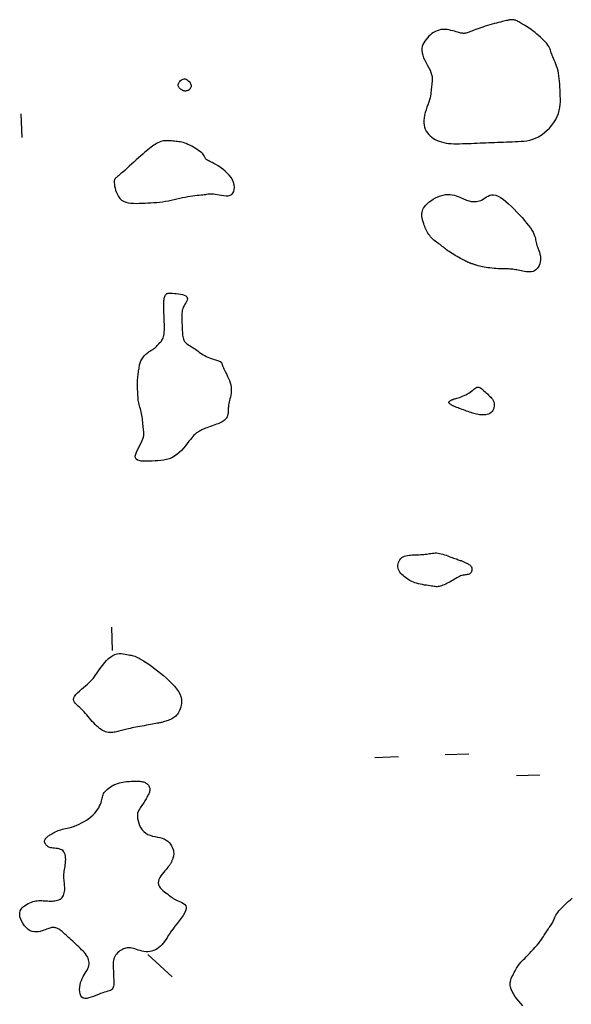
# Model space of a CAD drawing. Header units: millimetres. Extents: x 32690613 to 32693367, y 5343692 to 5344708.
# Tile 718 of 1009: x 32693263 to 32693287, y 5343791 to 5343833. Entities that reach past the tile are written whole.
import ezdxf

# ---------------------------------------------------------------- set-up
doc = ezdxf.new("R2010")
doc.units = ezdxf.units.MM
doc.header["$LTSCALE"] = 20
doc.layers.add('02-DGM_HL_493.50', color=112, linetype='Continuous')

msp = doc.modelspace()

# ---------------------------------------------------------------- linework, layer by layer
at = {"layer": '02-DGM_HL_493.50', "elevation": 493.5, "flags": 128}
for points in [[(32693280.572, 5343828.269), (32693280.572, 5343828.167), (32693280.584, 5343828.071), (32693280.606, 5343827.981), (32693280.639, 5343827.896), (32693280.68, 5343827.817), (32693280.729, 5343827.743), (32693280.786, 5343827.675), (32693280.848, 5343827.612), (32693280.915, 5343827.555), (32693280.988, 5343827.503), (32693281.065, 5343827.457), (32693281.147, 5343827.415), (32693281.235, 5343827.38), (32693281.327, 5343827.35), (32693281.425, 5343827.325), (32693281.527, 5343827.305), (32693281.634, 5343827.291), (32693281.746, 5343827.282), (32693281.861, 5343827.276), (32693281.98, 5343827.274), (32693282.101, 5343827.275), (32693282.224, 5343827.278), (32693282.348, 5343827.282), (32693282.473, 5343827.287), (32693282.598, 5343827.291), (32693282.723, 5343827.296), (32693282.848, 5343827.301), (32693282.973, 5343827.306), (32693283.097, 5343827.311), (32693283.222, 5343827.316), (32693283.347, 5343827.321), (32693283.472, 5343827.326), (32693283.597, 5343827.33), (32693283.722, 5343827.335), (32693283.847, 5343827.34), (32693283.972, 5343827.345), (32693284.097, 5343827.35), (32693284.222, 5343827.355), (32693284.346, 5343827.36), (32693284.471, 5343827.365), (32693284.596, 5343827.37), (32693284.721, 5343827.377), (32693284.846, 5343827.388), (32693284.97, 5343827.405), (32693285.094, 5343827.43), (32693285.218, 5343827.464), (32693285.341, 5343827.51), (32693285.464, 5343827.57), (32693285.586, 5343827.645), (32693285.705, 5343827.733), (32693285.82, 5343827.833), (32693285.929, 5343827.943), (32693286.03, 5343828.06), (32693286.12, 5343828.182), (32693286.199, 5343828.308), (32693286.264, 5343828.435), (32693286.314, 5343828.563), (32693286.351, 5343828.689), (32693286.376, 5343828.815), (32693286.39, 5343828.941), (32693286.398, 5343829.066), (32693286.399, 5343829.191), (32693286.396, 5343829.316), (32693286.392, 5343829.441), (32693286.387, 5343829.566), (32693286.381, 5343829.69), (32693286.374, 5343829.813), (32693286.366, 5343829.934), (32693286.354, 5343830.052), (32693286.34, 5343830.166), (32693286.322, 5343830.277), (32693286.299, 5343830.383), (32693286.272, 5343830.483), (32693286.241, 5343830.579), (32693286.208, 5343830.668), (32693286.174, 5343830.753), (32693286.14, 5343830.833), (32693286.107, 5343830.907), (32693286.077, 5343830.976), (32693286.051, 5343831.04), (32693286.03, 5343831.1), (32693286.013, 5343831.155), (32693285.997, 5343831.208), (32693285.98, 5343831.26), (32693285.961, 5343831.311), (32693285.937, 5343831.364), (32693285.907, 5343831.419), (32693285.867, 5343831.478), (32693285.818, 5343831.541), (32693285.76, 5343831.607), (32693285.695, 5343831.676), (32693285.624, 5343831.746), (32693285.549, 5343831.816), (32693285.472, 5343831.885), (32693285.395, 5343831.95), (32693285.318, 5343832.012), (32693285.244, 5343832.069), (32693285.173, 5343832.122), (32693285.105, 5343832.17), (32693285.04, 5343832.214), (32693284.978, 5343832.255), (32693284.919, 5343832.292), (32693284.863, 5343832.327), (32693284.81, 5343832.359), (32693284.76, 5343832.39), (32693284.714, 5343832.418), (32693284.67, 5343832.444), (32693284.629, 5343832.468), (32693284.59, 5343832.489), (32693284.553, 5343832.507), (32693284.519, 5343832.523), (32693284.486, 5343832.536), (32693284.455, 5343832.546), (32693284.426, 5343832.553), (32693284.398, 5343832.557), (32693284.371, 5343832.56), (32693284.346, 5343832.561), (32693284.321, 5343832.56), (32693284.297, 5343832.558), (32693284.274, 5343832.555), (32693284.251, 5343832.552), (32693284.228, 5343832.548), (32693284.202, 5343832.543), (32693284.173, 5343832.537), (32693284.138, 5343832.529), (32693284.098, 5343832.52), (32693284.05, 5343832.508), (32693283.993, 5343832.494), (32693283.926, 5343832.478), (32693283.85, 5343832.46), (32693283.767, 5343832.439), (32693283.678, 5343832.416), (32693283.584, 5343832.392), (32693283.488, 5343832.366), (32693283.39, 5343832.338), (32693283.291, 5343832.308), (32693283.194, 5343832.278), (32693283.099, 5343832.247), (32693283.007, 5343832.216), (32693282.919, 5343832.184), (32693282.835, 5343832.154), (32693282.757, 5343832.125), (32693282.685, 5343832.098), (32693282.619, 5343832.074), (32693282.561, 5343832.052), (32693282.51, 5343832.033), (32693282.465, 5343832.017), (32693282.424, 5343832.004), (32693282.387, 5343831.993), (32693282.353, 5343831.985), (32693282.321, 5343831.98), (32693282.29, 5343831.977), (32693282.258, 5343831.977), (32693282.226, 5343831.98), (32693282.191, 5343831.985), (32693282.153, 5343831.993), (32693282.112, 5343832.003), (32693282.065, 5343832.016), (32693282.013, 5343832.03), (32693281.953, 5343832.048), (32693281.886, 5343832.067), (32693281.813, 5343832.087), (32693281.734, 5343832.106), (32693281.651, 5343832.123), (32693281.566, 5343832.136), (32693281.479, 5343832.144), (32693281.393, 5343832.144), (32693281.308, 5343832.136), (32693281.225, 5343832.119), (32693281.145, 5343832.092), (32693281.068, 5343832.057), (32693280.994, 5343832.015), (32693280.923, 5343831.966), (32693280.856, 5343831.911), (32693280.791, 5343831.852), (32693280.729, 5343831.789), (32693280.671, 5343831.722), (32693280.618, 5343831.652), (32693280.571, 5343831.579), (32693280.533, 5343831.502), (32693280.505, 5343831.42), (32693280.489, 5343831.334), (32693280.486, 5343831.242), (32693280.499, 5343831.146), (32693280.527, 5343831.044), (32693280.568, 5343830.938), (32693280.619, 5343830.83), (32693280.676, 5343830.721), (32693280.734, 5343830.613), (32693280.79, 5343830.507), (32693280.841, 5343830.406), (32693280.881, 5343830.31), (32693280.91, 5343830.221), (32693280.927, 5343830.139), (32693280.935, 5343830.061), (32693280.936, 5343829.989), (32693280.931, 5343829.92), (32693280.923, 5343829.854), (32693280.913, 5343829.79), (32693280.904, 5343829.727), (32693280.897, 5343829.664), (32693280.892, 5343829.6), (32693280.886, 5343829.534), (32693280.88, 5343829.466), (32693280.871, 5343829.393), (32693280.858, 5343829.315), (32693280.84, 5343829.231), (32693280.816, 5343829.14), (32693280.785, 5343829.041), (32693280.749, 5343828.936), (32693280.711, 5343828.827), (32693280.673, 5343828.714), (32693280.637, 5343828.6), (32693280.607, 5343828.487), (32693280.584, 5343828.376)], [(32693270.628, 5343829.84), (32693270.642, 5343829.805), (32693270.65, 5343829.771), (32693270.652, 5343829.738), (32693270.649, 5343829.707), (32693270.641, 5343829.678), (32693270.63, 5343829.65), (32693270.614, 5343829.625), (32693270.596, 5343829.602), (32693270.574, 5343829.582), (32693270.551, 5343829.564), (32693270.525, 5343829.549), (32693270.498, 5343829.537), (32693270.471, 5343829.528), (32693270.442, 5343829.522), (32693270.413, 5343829.519), (32693270.385, 5343829.519), (32693270.357, 5343829.523), (32693270.33, 5343829.53), (32693270.303, 5343829.539), (32693270.278, 5343829.551), (32693270.253, 5343829.566), (32693270.229, 5343829.582), (32693270.206, 5343829.6), (32693270.184, 5343829.62), (32693270.163, 5343829.64), (32693270.143, 5343829.662), (32693270.127, 5343829.685), (32693270.113, 5343829.71), (32693270.104, 5343829.737), (32693270.1, 5343829.765), (32693270.101, 5343829.795), (32693270.109, 5343829.828), (32693270.123, 5343829.863), (32693270.144, 5343829.898), (32693270.171, 5343829.933), (32693270.202, 5343829.965), (32693270.237, 5343829.993), (32693270.275, 5343830.016), (32693270.315, 5343830.031), (32693270.356, 5343830.038), (32693270.398, 5343830.034), (32693270.439, 5343830.022), (32693270.479, 5343830.002), (32693270.517, 5343829.976), (32693270.551, 5343829.946), (32693270.582, 5343829.912), (32693270.608, 5343829.876)], [(32693271.105, 5343826.884), (32693271.051, 5343826.931), (32693270.987, 5343826.979), (32693270.915, 5343827.029), (32693270.838, 5343827.078), (32693270.758, 5343827.126), (32693270.677, 5343827.171), (32693270.596, 5343827.213), (32693270.519, 5343827.248), (32693270.446, 5343827.278), (32693270.378, 5343827.302), (32693270.313, 5343827.321), (32693270.251, 5343827.337), (32693270.19, 5343827.349), (32693270.13, 5343827.359), (32693270.069, 5343827.367), (32693270.008, 5343827.375), (32693269.944, 5343827.383), (32693269.878, 5343827.391), (32693269.811, 5343827.398), (32693269.744, 5343827.403), (32693269.677, 5343827.405), (32693269.61, 5343827.405), (32693269.544, 5343827.401), (32693269.48, 5343827.393), (32693269.418, 5343827.38), (32693269.357, 5343827.363), (32693269.298, 5343827.341), (32693269.24, 5343827.314), (32693269.182, 5343827.284), (32693269.123, 5343827.249), (32693269.064, 5343827.21), (32693269.004, 5343827.168), (32693268.943, 5343827.122), (32693268.879, 5343827.072), (32693268.812, 5343827.018), (32693268.741, 5343826.96), (32693268.667, 5343826.896), (32693268.588, 5343826.827), (32693268.503, 5343826.753), (32693268.412, 5343826.672), (32693268.315, 5343826.586), (32693268.214, 5343826.496), (32693268.111, 5343826.404), (32693268.009, 5343826.312), (32693267.911, 5343826.224), (32693267.819, 5343826.141), (32693267.735, 5343826.067), (32693267.662, 5343826.002), (32693267.602, 5343825.949), (32693267.554, 5343825.907), (32693267.516, 5343825.874), (32693267.486, 5343825.849), (32693267.464, 5343825.83), (32693267.446, 5343825.815), (32693267.432, 5343825.803), (32693267.42, 5343825.792), (32693267.408, 5343825.781), (32693267.397, 5343825.767), (32693267.387, 5343825.75), (32693267.379, 5343825.727), (32693267.373, 5343825.696), (32693267.371, 5343825.657), (32693267.373, 5343825.608), (32693267.379, 5343825.546), (32693267.391, 5343825.471), (32693267.409, 5343825.386), (32693267.433, 5343825.295), (32693267.466, 5343825.201), (32693267.507, 5343825.108), (32693267.557, 5343825.02), (32693267.618, 5343824.941), (32693267.689, 5343824.874), (32693267.772, 5343824.822), (32693267.866, 5343824.785), (32693267.968, 5343824.759), (32693268.078, 5343824.743), (32693268.194, 5343824.736), (32693268.314, 5343824.734), (32693268.437, 5343824.737), (32693268.562, 5343824.742), (32693268.687, 5343824.746), (32693268.811, 5343824.752), (32693268.936, 5343824.758), (32693269.061, 5343824.766), (32693269.186, 5343824.776), (32693269.31, 5343824.788), (32693269.435, 5343824.804), (32693269.559, 5343824.822), (32693269.683, 5343824.844), (32693269.807, 5343824.87), (32693269.929, 5343824.897), (32693270.05, 5343824.925), (32693270.169, 5343824.953), (32693270.286, 5343824.98), (32693270.4, 5343825.004), (32693270.51, 5343825.026), (32693270.617, 5343825.044), (32693270.72, 5343825.059), (32693270.817, 5343825.07), (32693270.91, 5343825.08), (32693270.996, 5343825.088), (32693271.076, 5343825.095), (32693271.15, 5343825.102), (32693271.216, 5343825.109), (32693271.275, 5343825.117), (32693271.328, 5343825.125), (32693271.379, 5343825.133), (32693271.429, 5343825.138), (32693271.481, 5343825.142), (32693271.537, 5343825.141), (32693271.601, 5343825.137), (32693271.674, 5343825.127), (32693271.758, 5343825.112), (32693271.851, 5343825.094), (32693271.948, 5343825.077), (32693272.047, 5343825.064), (32693272.143, 5343825.057), (32693272.234, 5343825.061), (32693272.315, 5343825.079), (32693272.383, 5343825.113), (32693272.436, 5343825.167), (32693272.472, 5343825.237), (32693272.493, 5343825.322), (32693272.497, 5343825.416), (32693272.485, 5343825.518), (32693272.457, 5343825.624), (32693272.414, 5343825.731), (32693272.355, 5343825.835), (32693272.282, 5343825.934), (32693272.196, 5343826.026), (32693272.102, 5343826.112), (32693272.002, 5343826.191), (32693271.902, 5343826.263), (32693271.802, 5343826.327), (32693271.708, 5343826.384), (32693271.623, 5343826.432), (32693271.549, 5343826.471), (32693271.486, 5343826.504), (32693271.433, 5343826.531), (32693271.389, 5343826.553), (32693271.353, 5343826.572), (32693271.324, 5343826.59), (32693271.3, 5343826.608), (32693271.282, 5343826.627), (32693271.267, 5343826.649), (32693271.254, 5343826.673), (32693271.241, 5343826.7), (32693271.226, 5343826.731), (32693271.206, 5343826.764), (32693271.181, 5343826.801), (32693271.148, 5343826.841)], [(32693284.25, 5343821.935), (32693284.186, 5343821.938), (32693284.118, 5343821.94), (32693284.048, 5343821.941), (32693283.975, 5343821.942), (32693283.9, 5343821.943), (32693283.821, 5343821.945), (32693283.74, 5343821.949), (32693283.657, 5343821.954), (32693283.571, 5343821.961), (32693283.484, 5343821.97), (32693283.398, 5343821.981), (32693283.313, 5343821.993), (32693283.23, 5343822.005), (32693283.151, 5343822.019), (32693283.078, 5343822.033), (32693283.011, 5343822.046), (32693282.952, 5343822.06), (32693282.9, 5343822.073), (32693282.854, 5343822.085), (32693282.814, 5343822.097), (32693282.779, 5343822.108), (32693282.748, 5343822.118), (32693282.721, 5343822.128), (32693282.697, 5343822.136), (32693282.675, 5343822.143), (32693282.655, 5343822.15), (32693282.636, 5343822.156), (32693282.618, 5343822.161), (32693282.6, 5343822.167), (32693282.582, 5343822.173), (32693282.563, 5343822.18), (32693282.542, 5343822.187), (32693282.52, 5343822.196), (32693282.496, 5343822.207), (32693282.468, 5343822.219), (32693282.436, 5343822.233), (32693282.4, 5343822.251), (32693282.359, 5343822.271), (32693282.312, 5343822.295), (32693282.259, 5343822.323), (32693282.199, 5343822.354), (32693282.134, 5343822.39), (32693282.064, 5343822.428), (32693281.992, 5343822.468), (32693281.92, 5343822.51), (32693281.849, 5343822.552), (32693281.78, 5343822.595), (32693281.715, 5343822.637), (32693281.656, 5343822.677), (32693281.601, 5343822.717), (32693281.55, 5343822.756), (32693281.502, 5343822.793), (32693281.456, 5343822.83), (32693281.41, 5343822.866), (32693281.364, 5343822.902), (32693281.317, 5343822.938), (32693281.267, 5343822.974), (32693281.216, 5343823.01), (32693281.164, 5343823.046), (32693281.112, 5343823.084), (32693281.06, 5343823.124), (32693281.009, 5343823.165), (32693280.959, 5343823.209), (32693280.912, 5343823.256), (32693280.868, 5343823.306), (32693280.827, 5343823.358), (32693280.789, 5343823.413), (32693280.753, 5343823.469), (32693280.72, 5343823.526), (32693280.69, 5343823.583), (32693280.663, 5343823.641), (32693280.638, 5343823.697), (32693280.616, 5343823.752), (32693280.596, 5343823.806), (32693280.578, 5343823.857), (32693280.562, 5343823.905), (32693280.549, 5343823.951), (32693280.536, 5343823.993), (32693280.525, 5343824.03), (32693280.516, 5343824.064), (32693280.507, 5343824.092), (32693280.5, 5343824.118), (32693280.494, 5343824.141), (32693280.49, 5343824.163), (32693280.487, 5343824.186), (32693280.486, 5343824.212), (32693280.487, 5343824.241), (32693280.49, 5343824.275), (32693280.496, 5343824.315), (32693280.505, 5343824.361), (32693280.52, 5343824.412), (32693280.541, 5343824.467), (32693280.569, 5343824.526), (32693280.608, 5343824.588), (32693280.657, 5343824.651), (32693280.718, 5343824.716), (32693280.792, 5343824.781), (32693280.878, 5343824.845), (32693280.972, 5343824.906), (32693281.074, 5343824.963), (32693281.18, 5343825.013), (32693281.288, 5343825.055), (32693281.396, 5343825.087), (32693281.502, 5343825.108), (32693281.603, 5343825.116), (32693281.7, 5343825.113), (32693281.791, 5343825.101), (32693281.878, 5343825.081), (32693281.96, 5343825.056), (32693282.036, 5343825.027), (32693282.108, 5343824.997), (32693282.174, 5343824.968), (32693282.236, 5343824.94), (32693282.292, 5343824.915), (32693282.346, 5343824.892), (32693282.397, 5343824.872), (32693282.447, 5343824.854), (32693282.496, 5343824.839), (32693282.546, 5343824.827), (32693282.597, 5343824.817), (32693282.651, 5343824.81), (32693282.707, 5343824.807), (32693282.764, 5343824.807), (32693282.823, 5343824.812), (32693282.883, 5343824.823), (32693282.944, 5343824.839), (32693283.006, 5343824.861), (32693283.067, 5343824.891), (32693283.128, 5343824.928), (32693283.19, 5343824.969), (32693283.254, 5343825.01), (32693283.321, 5343825.047), (32693283.393, 5343825.077), (32693283.469, 5343825.095), (32693283.553, 5343825.097), (32693283.643, 5343825.081), (32693283.742, 5343825.042), (32693283.848, 5343824.983), (32693283.96, 5343824.907), (32693284.076, 5343824.816), (32693284.194, 5343824.714), (32693284.313, 5343824.602), (32693284.431, 5343824.485), (32693284.547, 5343824.365), (32693284.659, 5343824.245), (32693284.766, 5343824.125), (32693284.866, 5343824.008), (32693284.96, 5343823.895), (32693285.044, 5343823.786), (32693285.119, 5343823.684), (32693285.182, 5343823.589), (32693285.234, 5343823.503), (32693285.272, 5343823.426), (32693285.3, 5343823.357), (32693285.319, 5343823.294), (32693285.333, 5343823.235), (32693285.343, 5343823.179), (32693285.352, 5343823.124), (32693285.363, 5343823.068), (32693285.378, 5343823.008), (32693285.399, 5343822.944), (32693285.425, 5343822.875), (32693285.453, 5343822.803), (32693285.481, 5343822.727), (32693285.508, 5343822.649), (32693285.53, 5343822.568), (32693285.547, 5343822.486), (32693285.555, 5343822.403), (32693285.553, 5343822.32), (32693285.541, 5343822.238), (32693285.52, 5343822.159), (32693285.491, 5343822.084), (32693285.453, 5343822.016), (32693285.408, 5343821.956), (32693285.356, 5343821.905), (32693285.298, 5343821.865), (32693285.234, 5343821.837), (32693285.166, 5343821.821), (32693285.094, 5343821.814), (32693285.02, 5343821.814), (32693284.946, 5343821.821), (32693284.872, 5343821.832), (32693284.8, 5343821.845), (32693284.731, 5343821.859), (32693284.666, 5343821.873), (32693284.604, 5343821.886), (32693284.544, 5343821.897), (32693284.486, 5343821.908), (32693284.428, 5343821.917), (32693284.37, 5343821.924), (32693284.311, 5343821.931)], [(32693270.958, 5343814.994), (32693270.923, 5343814.972), (32693270.888, 5343814.948), (32693270.852, 5343814.92), (32693270.814, 5343814.888), (32693270.774, 5343814.849), (32693270.729, 5343814.802), (32693270.679, 5343814.744), (32693270.623, 5343814.675), (32693270.56, 5343814.594), (32693270.49, 5343814.503), (32693270.413, 5343814.406), (32693270.33, 5343814.306), (32693270.241, 5343814.207), (32693270.146, 5343814.113), (32693270.047, 5343814.028), (32693269.942, 5343813.954), (32693269.833, 5343813.895), (32693269.72, 5343813.849), (32693269.604, 5343813.815), (32693269.485, 5343813.79), (32693269.363, 5343813.773), (32693269.24, 5343813.762), (32693269.116, 5343813.755), (32693268.991, 5343813.75), (32693268.867, 5343813.745), (32693268.746, 5343813.743), (32693268.631, 5343813.745), (32693268.527, 5343813.753), (32693268.436, 5343813.769), (32693268.362, 5343813.796), (32693268.308, 5343813.835), (32693268.277, 5343813.889), (32693268.271, 5343813.958), (32693268.288, 5343814.041), (32693268.321, 5343814.134), (32693268.366, 5343814.233), (32693268.418, 5343814.335), (32693268.472, 5343814.436), (32693268.524, 5343814.533), (32693268.568, 5343814.623), (32693268.6, 5343814.703), (32693268.622, 5343814.774), (32693268.634, 5343814.838), (32693268.639, 5343814.897), (32693268.638, 5343814.953), (32693268.633, 5343815.009), (32693268.626, 5343815.065), (32693268.618, 5343815.125), (32693268.611, 5343815.19), (32693268.604, 5343815.259), (32693268.598, 5343815.331), (32693268.591, 5343815.406), (32693268.584, 5343815.481), (32693268.575, 5343815.558), (32693268.565, 5343815.633), (32693268.553, 5343815.707), (32693268.539, 5343815.778), (32693268.523, 5343815.846), (32693268.505, 5343815.913), (32693268.487, 5343815.978), (32693268.469, 5343816.042), (32693268.452, 5343816.105), (32693268.436, 5343816.167), (32693268.422, 5343816.23), (32693268.41, 5343816.292), (32693268.401, 5343816.354), (32693268.393, 5343816.416), (32693268.388, 5343816.478), (32693268.383, 5343816.541), (32693268.38, 5343816.603), (32693268.377, 5343816.666), (32693268.374, 5343816.728), (32693268.372, 5343816.791), (32693268.37, 5343816.853), (32693268.368, 5343816.915), (32693268.367, 5343816.978), (32693268.366, 5343817.04), (32693268.367, 5343817.103), (32693268.368, 5343817.166), (32693268.372, 5343817.228), (32693268.376, 5343817.291), (32693268.382, 5343817.353), (32693268.389, 5343817.415), (32693268.397, 5343817.476), (32693268.405, 5343817.536), (32693268.414, 5343817.594), (32693268.422, 5343817.65), (32693268.431, 5343817.703), (32693268.439, 5343817.754), (32693268.447, 5343817.803), (32693268.457, 5343817.85), (32693268.467, 5343817.896), (32693268.479, 5343817.94), (32693268.494, 5343817.983), (32693268.512, 5343818.026), (32693268.533, 5343818.069), (32693268.559, 5343818.111), (32693268.587, 5343818.153), (32693268.619, 5343818.195), (32693268.653, 5343818.235), (32693268.688, 5343818.273), (32693268.724, 5343818.309), (32693268.761, 5343818.341), (32693268.797, 5343818.371), (32693268.832, 5343818.396), (32693268.865, 5343818.419), (32693268.898, 5343818.439), (32693268.931, 5343818.458), (32693268.962, 5343818.476), (32693268.993, 5343818.494), (32693269.024, 5343818.513), (32693269.054, 5343818.534), (32693269.085, 5343818.557), (32693269.115, 5343818.583), (32693269.145, 5343818.61), (32693269.175, 5343818.639), (32693269.205, 5343818.67), (32693269.235, 5343818.701), (32693269.266, 5343818.733), (32693269.296, 5343818.766), (32693269.325, 5343818.798), (32693269.355, 5343818.832), (32693269.383, 5343818.867), (32693269.41, 5343818.906), (32693269.435, 5343818.948), (32693269.457, 5343818.995), (32693269.475, 5343819.047), (32693269.491, 5343819.107), (32693269.502, 5343819.174), (32693269.509, 5343819.247), (32693269.514, 5343819.326), (32693269.515, 5343819.41), (32693269.515, 5343819.498), (32693269.513, 5343819.589), (32693269.51, 5343819.681), (32693269.506, 5343819.775), (32693269.503, 5343819.868), (32693269.499, 5343819.961), (32693269.496, 5343820.051), (32693269.493, 5343820.139), (32693269.491, 5343820.223), (32693269.489, 5343820.302), (32693269.488, 5343820.375), (32693269.489, 5343820.441), (32693269.49, 5343820.5), (32693269.492, 5343820.552), (32693269.495, 5343820.597), (32693269.499, 5343820.637), (32693269.505, 5343820.671), (32693269.51, 5343820.702), (32693269.517, 5343820.729), (32693269.525, 5343820.753), (32693269.533, 5343820.775), (32693269.542, 5343820.795), (32693269.551, 5343820.812), (32693269.561, 5343820.829), (32693269.571, 5343820.843), (32693269.582, 5343820.856), (32693269.594, 5343820.867), (32693269.606, 5343820.877), (32693269.619, 5343820.886), (32693269.633, 5343820.893), (32693269.652, 5343820.899), (32693269.676, 5343820.904), (32693269.707, 5343820.906), (32693269.747, 5343820.907), (32693269.798, 5343820.906), (32693269.861, 5343820.903), (32693269.937, 5343820.898), (32693270.022, 5343820.89), (32693270.112, 5343820.878), (32693270.202, 5343820.863), (32693270.287, 5343820.843), (32693270.363, 5343820.819), (32693270.425, 5343820.789), (32693270.469, 5343820.753), (32693270.491, 5343820.711), (32693270.493, 5343820.664), (32693270.48, 5343820.611), (32693270.456, 5343820.555), (32693270.424, 5343820.495), (32693270.387, 5343820.434), (32693270.352, 5343820.37), (32693270.319, 5343820.307), (32693270.294, 5343820.243), (32693270.276, 5343820.18), (32693270.264, 5343820.117), (32693270.256, 5343820.054), (32693270.253, 5343819.991), (32693270.252, 5343819.929), (32693270.253, 5343819.866), (32693270.256, 5343819.804), (32693270.258, 5343819.741), (32693270.261, 5343819.679), (32693270.263, 5343819.617), (32693270.265, 5343819.554), (32693270.268, 5343819.492), (32693270.27, 5343819.429), (32693270.273, 5343819.367), (32693270.275, 5343819.304), (32693270.278, 5343819.242), (32693270.281, 5343819.18), (32693270.287, 5343819.119), (32693270.295, 5343819.06), (32693270.307, 5343819.003), (32693270.324, 5343818.948), (32693270.347, 5343818.897), (32693270.376, 5343818.85), (32693270.413, 5343818.806), (32693270.456, 5343818.766), (32693270.505, 5343818.728), (32693270.557, 5343818.692), (32693270.613, 5343818.658), (32693270.67, 5343818.623), (32693270.727, 5343818.589), (32693270.784, 5343818.553), (32693270.839, 5343818.515), (32693270.894, 5343818.476), (32693270.947, 5343818.436), (32693271.001, 5343818.395), (32693271.056, 5343818.355), (32693271.113, 5343818.316), (32693271.172, 5343818.279), (32693271.234, 5343818.244), (32693271.3, 5343818.211), (32693271.367, 5343818.181), (32693271.436, 5343818.154), (32693271.504, 5343818.129), (32693271.57, 5343818.106), (32693271.632, 5343818.086), (32693271.689, 5343818.068), (32693271.74, 5343818.053), (32693271.782, 5343818.039), (32693271.818, 5343818.027), (32693271.847, 5343818.016), (32693271.87, 5343818.006), (32693271.889, 5343817.997), (32693271.904, 5343817.988), (32693271.916, 5343817.979), (32693271.926, 5343817.97), (32693271.935, 5343817.959), (32693271.943, 5343817.948), (32693271.95, 5343817.935), (32693271.956, 5343817.921), (32693271.962, 5343817.907), (32693271.968, 5343817.891), (32693271.974, 5343817.873), (32693271.98, 5343817.855), (32693271.987, 5343817.835), (32693271.995, 5343817.812), (32693272.004, 5343817.787), (32693272.016, 5343817.757), (32693272.031, 5343817.721), (32693272.05, 5343817.68), (32693272.073, 5343817.631), (32693272.101, 5343817.574), (32693272.135, 5343817.509), (32693272.172, 5343817.435), (32693272.211, 5343817.355), (32693272.249, 5343817.27), (32693272.286, 5343817.181), (32693272.317, 5343817.09), (32693272.343, 5343816.998), (32693272.359, 5343816.906), (32693272.366, 5343816.816), (32693272.365, 5343816.727), (32693272.356, 5343816.642), (32693272.342, 5343816.559), (32693272.325, 5343816.48), (32693272.307, 5343816.405), (32693272.289, 5343816.335), (32693272.273, 5343816.269), (32693272.261, 5343816.208), (32693272.252, 5343816.153), (32693272.246, 5343816.101), (32693272.242, 5343816.053), (32693272.239, 5343816.008), (32693272.238, 5343815.966), (32693272.237, 5343815.925), (32693272.236, 5343815.886), (32693272.234, 5343815.848), (32693272.231, 5343815.81), (32693272.226, 5343815.773), (32693272.22, 5343815.737), (32693272.211, 5343815.702), (32693272.199, 5343815.667), (32693272.185, 5343815.634), (32693272.167, 5343815.601), (32693272.146, 5343815.57), (32693272.12, 5343815.539), (32693272.09, 5343815.509), (32693272.056, 5343815.48), (32693272.017, 5343815.452), (32693271.972, 5343815.425), (32693271.922, 5343815.398), (32693271.867, 5343815.371), (32693271.805, 5343815.345), (32693271.739, 5343815.32), (32693271.67, 5343815.295), (32693271.599, 5343815.271), (32693271.528, 5343815.246), (32693271.458, 5343815.222), (32693271.39, 5343815.199), (32693271.326, 5343815.175), (32693271.267, 5343815.152), (32693271.213, 5343815.129), (32693271.162, 5343815.107), (32693271.116, 5343815.084), (32693271.073, 5343815.061), (32693271.032, 5343815.039), (32693270.994, 5343815.017)], [(32693283.446, 5343815.816), (32693283.398, 5343815.781), (32693283.343, 5343815.754), (32693283.283, 5343815.735), (32693283.219, 5343815.723), (32693283.153, 5343815.717), (32693283.086, 5343815.715), (32693283.019, 5343815.718), (32693282.953, 5343815.725), (32693282.89, 5343815.735), (32693282.828, 5343815.747), (32693282.768, 5343815.761), (32693282.709, 5343815.777), (32693282.649, 5343815.796), (32693282.59, 5343815.815), (32693282.529, 5343815.836), (32693282.467, 5343815.859), (32693282.402, 5343815.881), (32693282.337, 5343815.905), (32693282.271, 5343815.928), (32693282.207, 5343815.951), (32693282.146, 5343815.974), (32693282.087, 5343815.995), (32693282.034, 5343816.015), (32693281.986, 5343816.033), (32693281.945, 5343816.05), (32693281.911, 5343816.064), (32693281.881, 5343816.077), (32693281.855, 5343816.089), (32693281.832, 5343816.101), (32693281.81, 5343816.112), (32693281.79, 5343816.123), (32693281.769, 5343816.134), (32693281.747, 5343816.146), (32693281.725, 5343816.159), (32693281.703, 5343816.172), (32693281.683, 5343816.186), (32693281.666, 5343816.2), (32693281.652, 5343816.215), (32693281.643, 5343816.23), (32693281.639, 5343816.246), (32693281.642, 5343816.261), (32693281.65, 5343816.277), (32693281.663, 5343816.292), (32693281.679, 5343816.307), (32693281.698, 5343816.322), (32693281.718, 5343816.335), (32693281.739, 5343816.347), (32693281.76, 5343816.358), (32693281.78, 5343816.367), (32693281.8, 5343816.374), (32693281.821, 5343816.382), (32693281.845, 5343816.389), (32693281.872, 5343816.397), (32693281.904, 5343816.406), (32693281.942, 5343816.417), (32693281.987, 5343816.431), (32693282.039, 5343816.447), (32693282.099, 5343816.467), (32693282.163, 5343816.49), (32693282.231, 5343816.515), (32693282.3, 5343816.544), (32693282.369, 5343816.576), (32693282.436, 5343816.612), (32693282.499, 5343816.651), (32693282.558, 5343816.692), (32693282.612, 5343816.735), (32693282.661, 5343816.777), (32693282.708, 5343816.817), (32693282.753, 5343816.851), (32693282.795, 5343816.879), (32693282.837, 5343816.898), (32693282.878, 5343816.906), (32693282.92, 5343816.901), (32693282.963, 5343816.885), (32693283.006, 5343816.86), (32693283.05, 5343816.827), (32693283.095, 5343816.788), (32693283.141, 5343816.746), (32693283.188, 5343816.701), (32693283.236, 5343816.655), (32693283.285, 5343816.611), (32693283.334, 5343816.567), (32693283.382, 5343816.523), (32693283.427, 5343816.478), (32693283.469, 5343816.432), (32693283.506, 5343816.383), (32693283.536, 5343816.332), (32693283.559, 5343816.276), (32693283.574, 5343816.217), (32693283.58, 5343816.154), (32693283.578, 5343816.091), (32693283.567, 5343816.028), (32693283.549, 5343815.967), (32693283.522, 5343815.91), (32693283.488, 5343815.859)], [(32693279.793, 5343808.79), (32693279.742, 5343808.831), (32693279.691, 5343808.874), (32693279.643, 5343808.919), (32693279.599, 5343808.967), (32693279.56, 5343809.017), (32693279.526, 5343809.07), (32693279.5, 5343809.126), (32693279.482, 5343809.185), (32693279.474, 5343809.246), (32693279.475, 5343809.309), (32693279.484, 5343809.372), (32693279.502, 5343809.434), (32693279.528, 5343809.493), (32693279.56, 5343809.548), (32693279.6, 5343809.597), (32693279.645, 5343809.639), (32693279.697, 5343809.672), (32693279.753, 5343809.698), (32693279.814, 5343809.718), (32693279.878, 5343809.731), (32693279.945, 5343809.741), (32693280.014, 5343809.747), (32693280.084, 5343809.751), (32693280.156, 5343809.754), (32693280.227, 5343809.757), (32693280.298, 5343809.76), (32693280.368, 5343809.763), (32693280.438, 5343809.767), (32693280.507, 5343809.772), (32693280.574, 5343809.777), (32693280.639, 5343809.784), (32693280.702, 5343809.791), (32693280.763, 5343809.8), (32693280.823, 5343809.81), (32693280.881, 5343809.819), (32693280.94, 5343809.827), (32693280.998, 5343809.833), (32693281.058, 5343809.836), (32693281.119, 5343809.835), (32693281.182, 5343809.829), (32693281.248, 5343809.818), (32693281.316, 5343809.803), (32693281.386, 5343809.784), (32693281.456, 5343809.762), (32693281.526, 5343809.738), (32693281.595, 5343809.713), (32693281.662, 5343809.688), (32693281.727, 5343809.663), (32693281.789, 5343809.641), (32693281.848, 5343809.62), (32693281.903, 5343809.6), (32693281.955, 5343809.582), (32693282.003, 5343809.565), (32693282.048, 5343809.549), (32693282.09, 5343809.534), (32693282.127, 5343809.521), (32693282.162, 5343809.508), (32693282.193, 5343809.496), (32693282.222, 5343809.484), (32693282.25, 5343809.472), (32693282.278, 5343809.46), (32693282.305, 5343809.448), (32693282.334, 5343809.435), (32693282.365, 5343809.421), (32693282.398, 5343809.406), (32693282.432, 5343809.39), (32693282.467, 5343809.371), (32693282.501, 5343809.351), (32693282.533, 5343809.327), (32693282.562, 5343809.301), (32693282.586, 5343809.272), (32693282.605, 5343809.239), (32693282.618, 5343809.203), (32693282.624, 5343809.163), (32693282.624, 5343809.123), (32693282.618, 5343809.083), (32693282.607, 5343809.045), (32693282.589, 5343809.009), (32693282.567, 5343808.978), (32693282.539, 5343808.953), (32693282.506, 5343808.934), (32693282.469, 5343808.921), (32693282.428, 5343808.912), (32693282.384, 5343808.905), (32693282.338, 5343808.899), (32693282.29, 5343808.893), (32693282.241, 5343808.885), (32693282.192, 5343808.873), (32693282.142, 5343808.856), (32693282.092, 5343808.834), (32693282.042, 5343808.809), (32693281.991, 5343808.78), (32693281.938, 5343808.749), (32693281.883, 5343808.716), (32693281.826, 5343808.681), (32693281.767, 5343808.646), (32693281.704, 5343808.611), (32693281.64, 5343808.577), (32693281.574, 5343808.544), (32693281.509, 5343808.513), (32693281.446, 5343808.484), (32693281.385, 5343808.459), (32693281.328, 5343808.438), (32693281.275, 5343808.421), (32693281.228, 5343808.409), (32693281.186, 5343808.401), (32693281.145, 5343808.398), (32693281.105, 5343808.398), (32693281.063, 5343808.402), (32693281.018, 5343808.407), (32693280.967, 5343808.415), (32693280.908, 5343808.424), (32693280.841, 5343808.434), (32693280.766, 5343808.445), (32693280.686, 5343808.457), (32693280.602, 5343808.47), (32693280.516, 5343808.485), (32693280.431, 5343808.502), (32693280.348, 5343808.521), (32693280.27, 5343808.542), (32693280.197, 5343808.565), (32693280.129, 5343808.591), (32693280.066, 5343808.618), (32693280.007, 5343808.648), (32693279.951, 5343808.681), (32693279.897, 5343808.715), (32693279.845, 5343808.751)], [(32693265.968, 5343803.19), (32693265.902, 5343803.249), (32693265.837, 5343803.305), (32693265.775, 5343803.361), (32693265.721, 5343803.416), (32693265.678, 5343803.472), (32693265.65, 5343803.53), (32693265.639, 5343803.591), (32693265.649, 5343803.656), (32693265.683, 5343803.726), (32693265.738, 5343803.8), (32693265.808, 5343803.876), (32693265.889, 5343803.953), (32693265.977, 5343804.03), (32693266.067, 5343804.106), (32693266.154, 5343804.178), (32693266.235, 5343804.246), (32693266.305, 5343804.309), (32693266.366, 5343804.369), (32693266.421, 5343804.426), (32693266.471, 5343804.485), (32693266.519, 5343804.546), (32693266.567, 5343804.611), (32693266.618, 5343804.683), (32693266.674, 5343804.764), (32693266.736, 5343804.854), (32693266.806, 5343804.951), (32693266.881, 5343805.052), (32693266.961, 5343805.152), (32693267.045, 5343805.247), (32693267.132, 5343805.335), (32693267.222, 5343805.41), (32693267.313, 5343805.47), (32693267.405, 5343805.511), (32693267.497, 5343805.536), (32693267.587, 5343805.546), (32693267.675, 5343805.546), (32693267.759, 5343805.538), (32693267.839, 5343805.525), (32693267.912, 5343805.51), (32693267.979, 5343805.496), (32693268.039, 5343805.484), (32693268.093, 5343805.474), (32693268.144, 5343805.464), (32693268.195, 5343805.452), (32693268.248, 5343805.436), (32693268.305, 5343805.415), (32693268.37, 5343805.386), (32693268.444, 5343805.347), (32693268.529, 5343805.298), (32693268.626, 5343805.238), (32693268.731, 5343805.169), (32693268.845, 5343805.092), (32693268.964, 5343805.007), (32693269.088, 5343804.915), (32693269.215, 5343804.817), (32693269.344, 5343804.715), (32693269.473, 5343804.609), (32693269.599, 5343804.5), (32693269.721, 5343804.388), (32693269.836, 5343804.276), (32693269.94, 5343804.163), (32693270.033, 5343804.05), (32693270.11, 5343803.939), (32693270.171, 5343803.83), (32693270.213, 5343803.724), (32693270.237, 5343803.622), (32693270.247, 5343803.524), (32693270.244, 5343803.432), (32693270.231, 5343803.344), (32693270.211, 5343803.263), (32693270.185, 5343803.188), (32693270.157, 5343803.121), (32693270.128, 5343803.061), (32693270.098, 5343803.008), (32693270.067, 5343802.961), (32693270.035, 5343802.92), (32693270, 5343802.883), (32693269.962, 5343802.851), (32693269.922, 5343802.821), (32693269.878, 5343802.794), (32693269.83, 5343802.768), (32693269.78, 5343802.744), (32693269.727, 5343802.722), (32693269.675, 5343802.701), (32693269.623, 5343802.683), (32693269.572, 5343802.666), (32693269.524, 5343802.651), (32693269.481, 5343802.638), (32693269.442, 5343802.626), (32693269.406, 5343802.617), (32693269.372, 5343802.608), (32693269.336, 5343802.601), (32693269.299, 5343802.593), (32693269.256, 5343802.585), (32693269.207, 5343802.576), (32693269.15, 5343802.565), (32693269.083, 5343802.553), (32693269.007, 5343802.539), (32693268.925, 5343802.524), (32693268.837, 5343802.508), (32693268.746, 5343802.491), (32693268.652, 5343802.474), (32693268.559, 5343802.457), (32693268.467, 5343802.44), (32693268.378, 5343802.424), (32693268.292, 5343802.408), (32693268.21, 5343802.392), (32693268.132, 5343802.377), (32693268.056, 5343802.362), (32693267.985, 5343802.347), (32693267.917, 5343802.331), (32693267.853, 5343802.316), (32693267.793, 5343802.3), (32693267.736, 5343802.284), (32693267.682, 5343802.268), (32693267.629, 5343802.252), (32693267.577, 5343802.238), (32693267.526, 5343802.224), (32693267.473, 5343802.211), (32693267.42, 5343802.201), (32693267.365, 5343802.192), (32693267.308, 5343802.185), (32693267.249, 5343802.183), (32693267.189, 5343802.184), (32693267.127, 5343802.19), (32693267.065, 5343802.201), (32693267.002, 5343802.219), (32693266.939, 5343802.244), (32693266.875, 5343802.277), (32693266.811, 5343802.316), (32693266.747, 5343802.362), (32693266.684, 5343802.414), (32693266.621, 5343802.47), (32693266.559, 5343802.53), (32693266.498, 5343802.593), (32693266.439, 5343802.658), (32693266.381, 5343802.726), (32693266.323, 5343802.794), (32693266.266, 5343802.863), (32693266.209, 5343802.931), (32693266.151, 5343802.999), (32693266.092, 5343803.065), (32693266.031, 5343803.129)], [(32693270.446, 5343794.667), (32693270.42, 5343794.582), (32693270.373, 5343794.487), (32693270.308, 5343794.384), (32693270.23, 5343794.275), (32693270.143, 5343794.162), (32693270.053, 5343794.048), (32693269.964, 5343793.935), (32693269.881, 5343793.825), (32693269.806, 5343793.72), (32693269.74, 5343793.621), (32693269.68, 5343793.528), (32693269.625, 5343793.44), (32693269.572, 5343793.357), (32693269.519, 5343793.279), (32693269.465, 5343793.207), (32693269.407, 5343793.139), (32693269.345, 5343793.077), (32693269.277, 5343793.02), (32693269.206, 5343792.97), (32693269.131, 5343792.927), (32693269.053, 5343792.891), (32693268.972, 5343792.864), (32693268.89, 5343792.846), (32693268.807, 5343792.838), (32693268.724, 5343792.84), (32693268.641, 5343792.85), (32693268.559, 5343792.866), (32693268.479, 5343792.888), (32693268.401, 5343792.912), (32693268.327, 5343792.936), (32693268.256, 5343792.96), (32693268.19, 5343792.981), (32693268.13, 5343792.996), (32693268.073, 5343793.007), (32693268.02, 5343793.013), (32693267.97, 5343793.014), (32693267.921, 5343793.009), (32693267.873, 5343792.999), (32693267.824, 5343792.985), (32693267.774, 5343792.964), (32693267.722, 5343792.939), (32693267.668, 5343792.908), (32693267.615, 5343792.874), (32693267.564, 5343792.834), (32693267.515, 5343792.792), (32693267.47, 5343792.745), (32693267.43, 5343792.696), (32693267.397, 5343792.644), (32693267.372, 5343792.589), (32693267.353, 5343792.533), (32693267.341, 5343792.475), (32693267.333, 5343792.415), (32693267.33, 5343792.355), (32693267.329, 5343792.293), (32693267.33, 5343792.231), (32693267.332, 5343792.169), (32693267.335, 5343792.106), (32693267.337, 5343792.044), (32693267.34, 5343791.981), (32693267.342, 5343791.919), (32693267.345, 5343791.856), (32693267.347, 5343791.794), (32693267.349, 5343791.732), (32693267.352, 5343791.669), (32693267.354, 5343791.607), (32693267.355, 5343791.545), (32693267.355, 5343791.486), (32693267.351, 5343791.429), (32693267.343, 5343791.376), (32693267.33, 5343791.328), (32693267.311, 5343791.285), (32693267.285, 5343791.249), (32693267.251, 5343791.22), (32693267.209, 5343791.197), (32693267.159, 5343791.177), (32693267.101, 5343791.159), (32693267.035, 5343791.14), (32693266.962, 5343791.12), (32693266.881, 5343791.095), (32693266.792, 5343791.063), (32693266.696, 5343791.025), (32693266.596, 5343790.983), (32693266.493, 5343790.94), (32693266.392, 5343790.902), (32693266.294, 5343790.871), (32693266.202, 5343790.853), (32693266.119, 5343790.85), (32693266.049, 5343790.868), (32693265.992, 5343790.908), (32693265.95, 5343790.968), (32693265.92, 5343791.044), (32693265.903, 5343791.133), (32693265.897, 5343791.23), (32693265.902, 5343791.331), (32693265.916, 5343791.432), (32693265.94, 5343791.53), (32693265.971, 5343791.622), (32693266.008, 5343791.706), (32693266.05, 5343791.785), (32693266.094, 5343791.86), (32693266.137, 5343791.93), (32693266.179, 5343791.997), (32693266.218, 5343792.062), (32693266.25, 5343792.126), (32693266.275, 5343792.19), (32693266.292, 5343792.253), (32693266.301, 5343792.316), (32693266.303, 5343792.379), (32693266.296, 5343792.441), (32693266.282, 5343792.503), (32693266.26, 5343792.565), (32693266.23, 5343792.626), (32693266.193, 5343792.687), (32693266.149, 5343792.748), (32693266.099, 5343792.808), (32693266.044, 5343792.869), (32693265.985, 5343792.929), (32693265.923, 5343792.989), (32693265.859, 5343793.049), (32693265.795, 5343793.109), (32693265.73, 5343793.169), (32693265.665, 5343793.229), (32693265.602, 5343793.287), (32693265.54, 5343793.344), (32693265.481, 5343793.4), (32693265.423, 5343793.453), (32693265.369, 5343793.503), (32693265.319, 5343793.549), (32693265.272, 5343793.593), (32693265.229, 5343793.632), (32693265.189, 5343793.668), (32693265.151, 5343793.701), (32693265.116, 5343793.731), (32693265.082, 5343793.757), (32693265.049, 5343793.781), (32693265.017, 5343793.802), (32693264.985, 5343793.82), (32693264.953, 5343793.836), (32693264.921, 5343793.849), (32693264.89, 5343793.859), (32693264.858, 5343793.867), (32693264.826, 5343793.872), (32693264.795, 5343793.875), (32693264.764, 5343793.875), (32693264.732, 5343793.873), (32693264.7, 5343793.868), (32693264.666, 5343793.86), (32693264.629, 5343793.849), (32693264.589, 5343793.836), (32693264.543, 5343793.82), (32693264.492, 5343793.801), (32693264.434, 5343793.779), (32693264.369, 5343793.755), (32693264.297, 5343793.73), (32693264.22, 5343793.709), (32693264.138, 5343793.693), (32693264.054, 5343793.685), (32693263.967, 5343793.688), (32693263.88, 5343793.706), (32693263.793, 5343793.74), (32693263.708, 5343793.793), (32693263.627, 5343793.862), (32693263.552, 5343793.943), (32693263.485, 5343794.034), (32693263.428, 5343794.13), (32693263.384, 5343794.229), (32693263.354, 5343794.327), (32693263.342, 5343794.419), (32693263.347, 5343794.505), (32693263.369, 5343794.582), (32693263.405, 5343794.652), (32693263.453, 5343794.714), (32693263.509, 5343794.77), (32693263.572, 5343794.819), (32693263.639, 5343794.861), (32693263.706, 5343794.898), (32693263.773, 5343794.929), (32693263.839, 5343794.955), (32693263.904, 5343794.976), (32693263.968, 5343794.993), (32693264.031, 5343795.005), (32693264.094, 5343795.014), (32693264.156, 5343795.019), (32693264.219, 5343795.021), (32693264.281, 5343795.02), (32693264.344, 5343795.018), (32693264.407, 5343795.014), (32693264.469, 5343795.01), (32693264.532, 5343795.006), (32693264.595, 5343795.003), (32693264.657, 5343795.001), (32693264.72, 5343795.002), (32693264.782, 5343795.006), (32693264.843, 5343795.014), (32693264.903, 5343795.025), (32693264.96, 5343795.041), (32693265.014, 5343795.061), (32693265.064, 5343795.086), (32693265.108, 5343795.116), (32693265.148, 5343795.152), (32693265.18, 5343795.194), (32693265.207, 5343795.241), (32693265.228, 5343795.293), (32693265.244, 5343795.348), (32693265.255, 5343795.406), (32693265.262, 5343795.466), (32693265.265, 5343795.528), (32693265.264, 5343795.591), (32693265.26, 5343795.653), (32693265.254, 5343795.715), (32693265.247, 5343795.777), (32693265.239, 5343795.84), (32693265.232, 5343795.902), (32693265.226, 5343795.964), (32693265.222, 5343796.027), (32693265.222, 5343796.089), (32693265.226, 5343796.152), (32693265.233, 5343796.215), (32693265.242, 5343796.279), (32693265.253, 5343796.344), (32693265.265, 5343796.41), (32693265.277, 5343796.478), (32693265.287, 5343796.548), (32693265.296, 5343796.62), (32693265.302, 5343796.695), (32693265.304, 5343796.77), (32693265.302, 5343796.844), (32693265.295, 5343796.916), (32693265.281, 5343796.983), (32693265.26, 5343797.045), (32693265.23, 5343797.099), (32693265.192, 5343797.144), (32693265.144, 5343797.179), (32693265.088, 5343797.205), (32693265.027, 5343797.224), (32693264.963, 5343797.236), (32693264.897, 5343797.245), (32693264.832, 5343797.252), (32693264.771, 5343797.258), (32693264.715, 5343797.265), (32693264.666, 5343797.275), (32693264.624, 5343797.287), (32693264.589, 5343797.301), (32693264.558, 5343797.318), (32693264.532, 5343797.336), (32693264.51, 5343797.355), (32693264.491, 5343797.374), (32693264.473, 5343797.394), (32693264.458, 5343797.415), (32693264.443, 5343797.435), (32693264.431, 5343797.455), (32693264.42, 5343797.475), (32693264.412, 5343797.495), (32693264.406, 5343797.515), (32693264.402, 5343797.535), (32693264.402, 5343797.554), (32693264.404, 5343797.574), (32693264.409, 5343797.593), (32693264.416, 5343797.611), (32693264.425, 5343797.63), (32693264.436, 5343797.647), (32693264.449, 5343797.665), (32693264.463, 5343797.682), (32693264.477, 5343797.698), (32693264.493, 5343797.714), (32693264.509, 5343797.73), (32693264.528, 5343797.746), (32693264.549, 5343797.763), (32693264.572, 5343797.781), (32693264.6, 5343797.799), (32693264.632, 5343797.82), (32693264.668, 5343797.843), (32693264.71, 5343797.868), (32693264.757, 5343797.894), (32693264.808, 5343797.922), (32693264.862, 5343797.949), (32693264.919, 5343797.976), (32693264.979, 5343798.002), (32693265.04, 5343798.025), (32693265.101, 5343798.044), (32693265.163, 5343798.061), (32693265.227, 5343798.075), (32693265.292, 5343798.088), (32693265.36, 5343798.101), (32693265.432, 5343798.117), (32693265.508, 5343798.137), (32693265.59, 5343798.161), (32693265.679, 5343798.192), (32693265.775, 5343798.231), (32693265.876, 5343798.277), (32693265.98, 5343798.33), (32693266.085, 5343798.389), (32693266.188, 5343798.452), (32693266.288, 5343798.521), (32693266.382, 5343798.593), (32693266.467, 5343798.668), (32693266.542, 5343798.745), (32693266.608, 5343798.823), (32693266.664, 5343798.902), (32693266.712, 5343798.98), (32693266.752, 5343799.056), (32693266.785, 5343799.13), (32693266.812, 5343799.2), (32693266.833, 5343799.266), (32693266.849, 5343799.326), (32693266.862, 5343799.383), (32693266.874, 5343799.435), (32693266.887, 5343799.485), (32693266.902, 5343799.532), (32693266.922, 5343799.579), (32693266.949, 5343799.625), (32693266.984, 5343799.672), (32693267.028, 5343799.72), (32693267.082, 5343799.768), (32693267.144, 5343799.816), (32693267.211, 5343799.863), (32693267.283, 5343799.907), (32693267.359, 5343799.948), (32693267.437, 5343799.984), (32693267.515, 5343800.015), (32693267.593, 5343800.04), (32693267.669, 5343800.06), (32693267.745, 5343800.075), (32693267.818, 5343800.085), (32693267.89, 5343800.093), (32693267.959, 5343800.098), (32693268.026, 5343800.102), (32693268.09, 5343800.104), (32693268.151, 5343800.107), (32693268.209, 5343800.109), (32693268.264, 5343800.11), (32693268.317, 5343800.111), (32693268.367, 5343800.11), (32693268.415, 5343800.109), (32693268.461, 5343800.106), (32693268.505, 5343800.101), (32693268.547, 5343800.095), (32693268.587, 5343800.087), (32693268.626, 5343800.076), (32693268.662, 5343800.064), (32693268.696, 5343800.049), (32693268.728, 5343800.031), (32693268.758, 5343800.011), (32693268.785, 5343799.989), (32693268.81, 5343799.963), (32693268.832, 5343799.935), (32693268.851, 5343799.906), (32693268.867, 5343799.874), (32693268.879, 5343799.842), (32693268.888, 5343799.809), (32693268.893, 5343799.775), (32693268.894, 5343799.741), (32693268.891, 5343799.708), (32693268.884, 5343799.675), (32693268.874, 5343799.641), (32693268.861, 5343799.606), (32693268.844, 5343799.571), (32693268.826, 5343799.533), (32693268.805, 5343799.494), (32693268.782, 5343799.453), (32693268.758, 5343799.409), (32693268.733, 5343799.363), (32693268.706, 5343799.315), (32693268.678, 5343799.267), (32693268.648, 5343799.217), (32693268.617, 5343799.167), (32693268.584, 5343799.118), (32693268.55, 5343799.069), (32693268.515, 5343799.021), (32693268.48, 5343798.973), (32693268.447, 5343798.923), (32693268.417, 5343798.871), (32693268.392, 5343798.814), (32693268.373, 5343798.751), (32693268.362, 5343798.681), (32693268.36, 5343798.603), (32693268.368, 5343798.515), (32693268.388, 5343798.42), (32693268.418, 5343798.322), (32693268.458, 5343798.224), (32693268.509, 5343798.129), (32693268.569, 5343798.04), (32693268.64, 5343797.961), (32693268.721, 5343797.894), (32693268.811, 5343797.842), (32693268.909, 5343797.803), (32693269.011, 5343797.773), (32693269.116, 5343797.75), (32693269.221, 5343797.728), (32693269.323, 5343797.706), (32693269.42, 5343797.68), (32693269.509, 5343797.647), (32693269.589, 5343797.603), (32693269.659, 5343797.551), (32693269.72, 5343797.492), (32693269.772, 5343797.428), (32693269.815, 5343797.361), (32693269.85, 5343797.293), (32693269.876, 5343797.226), (32693269.895, 5343797.161), (32693269.906, 5343797.102), (32693269.911, 5343797.047), (32693269.911, 5343796.997), (32693269.906, 5343796.95), (32693269.898, 5343796.908), (32693269.888, 5343796.87), (32693269.877, 5343796.835), (32693269.866, 5343796.803), (32693269.856, 5343796.774), (32693269.846, 5343796.748), (32693269.837, 5343796.724), (32693269.829, 5343796.701), (32693269.82, 5343796.68), (32693269.81, 5343796.659), (32693269.8, 5343796.638), (32693269.789, 5343796.617), (32693269.777, 5343796.595), (32693269.762, 5343796.572), (32693269.745, 5343796.546), (32693269.723, 5343796.516), (32693269.697, 5343796.483), (32693269.666, 5343796.444), (32693269.628, 5343796.399), (32693269.584, 5343796.347), (32693269.532, 5343796.288), (32693269.476, 5343796.222), (32693269.419, 5343796.152), (32693269.365, 5343796.078), (32693269.317, 5343796.002), (32693269.28, 5343795.925), (32693269.256, 5343795.848), (32693269.249, 5343795.774), (32693269.261, 5343795.703), (32693269.291, 5343795.635), (32693269.335, 5343795.571), (32693269.389, 5343795.51), (32693269.451, 5343795.453), (32693269.515, 5343795.399), (32693269.581, 5343795.349), (32693269.642, 5343795.303), (32693269.698, 5343795.26), (32693269.75, 5343795.22), (32693269.798, 5343795.184), (32693269.845, 5343795.149), (32693269.892, 5343795.117), (32693269.942, 5343795.086), (32693269.996, 5343795.056), (32693270.056, 5343795.027), (32693270.123, 5343794.998), (32693270.193, 5343794.968), (32693270.263, 5343794.935), (32693270.327, 5343794.897), (32693270.382, 5343794.853), (32693270.423, 5343794.801), (32693270.445, 5343794.74)]]:
    msp.add_lwpolyline(points, close=True, dxfattribs=at)
for points in [[(32693263.448, 5343827.544), (32693263.409, 5343828.543)], [(32693267.305, 5343805.678), (32693267.266, 5343806.677)], [(32693279.491, 5343801.15), (32693278.492, 5343801.111)], [(32693282.489, 5343801.267), (32693281.49, 5343801.228)], [(32693284.526, 5343800.346), (32693285.525, 5343800.385)], [(32693284.794, 5343790.536), (32693284.707, 5343790.634), (32693284.621, 5343790.736), (32693284.539, 5343790.841), (32693284.463, 5343790.946), (32693284.396, 5343791.05), (32693284.34, 5343791.151), (32693284.298, 5343791.247), (32693284.271, 5343791.336), (32693284.258, 5343791.419), (32693284.256, 5343791.496), (32693284.266, 5343791.569), (32693284.283, 5343791.638), (32693284.307, 5343791.705), (32693284.336, 5343791.77), (32693284.367, 5343791.833), (32693284.399, 5343791.897), (32693284.432, 5343791.96), (32693284.465, 5343792.022), (32693284.498, 5343792.081), (32693284.531, 5343792.138), (32693284.563, 5343792.191), (32693284.594, 5343792.24), (32693284.624, 5343792.284), (32693284.654, 5343792.323), (32693284.683, 5343792.359), (32693284.714, 5343792.393), (32693284.747, 5343792.428), (32693284.785, 5343792.465), (32693284.828, 5343792.508), (32693284.879, 5343792.559), (32693284.938, 5343792.618), (32693285.006, 5343792.689), (32693285.081, 5343792.768), (32693285.161, 5343792.854), (32693285.243, 5343792.944), (32693285.325, 5343793.035), (32693285.403, 5343793.126), (32693285.476, 5343793.212), (32693285.54, 5343793.293), (32693285.595, 5343793.366), (32693285.64, 5343793.431), (32693285.678, 5343793.49), (32693285.71, 5343793.543), (32693285.739, 5343793.592), (32693285.765, 5343793.638), (32693285.791, 5343793.682), (32693285.817, 5343793.725), (32693285.847, 5343793.768), (32693285.878, 5343793.811), (32693285.911, 5343793.854), (32693285.944, 5343793.897), (32693285.977, 5343793.94), (32693286.008, 5343793.982), (32693286.036, 5343794.025), (32693286.061, 5343794.068), (32693286.083, 5343794.111), (32693286.102, 5343794.154), (32693286.12, 5343794.198), (32693286.138, 5343794.243), (32693286.158, 5343794.291), (32693286.182, 5343794.342), (32693286.211, 5343794.396), (32693286.247, 5343794.453), (32693286.29, 5343794.515), (32693286.34, 5343794.581), (32693286.397, 5343794.649), (32693286.46, 5343794.719), (32693286.527, 5343794.789), (32693286.598, 5343794.86), (32693286.672, 5343794.929), (32693286.748, 5343794.996), (32693286.825, 5343795.06), (32693286.903, 5343795.121)], [(32693269.85, 5343791.767), (32693268.812, 5343792.727)]]:
    msp.add_lwpolyline(points, dxfattribs=at)

doc.saveas('drawing.dxf')
